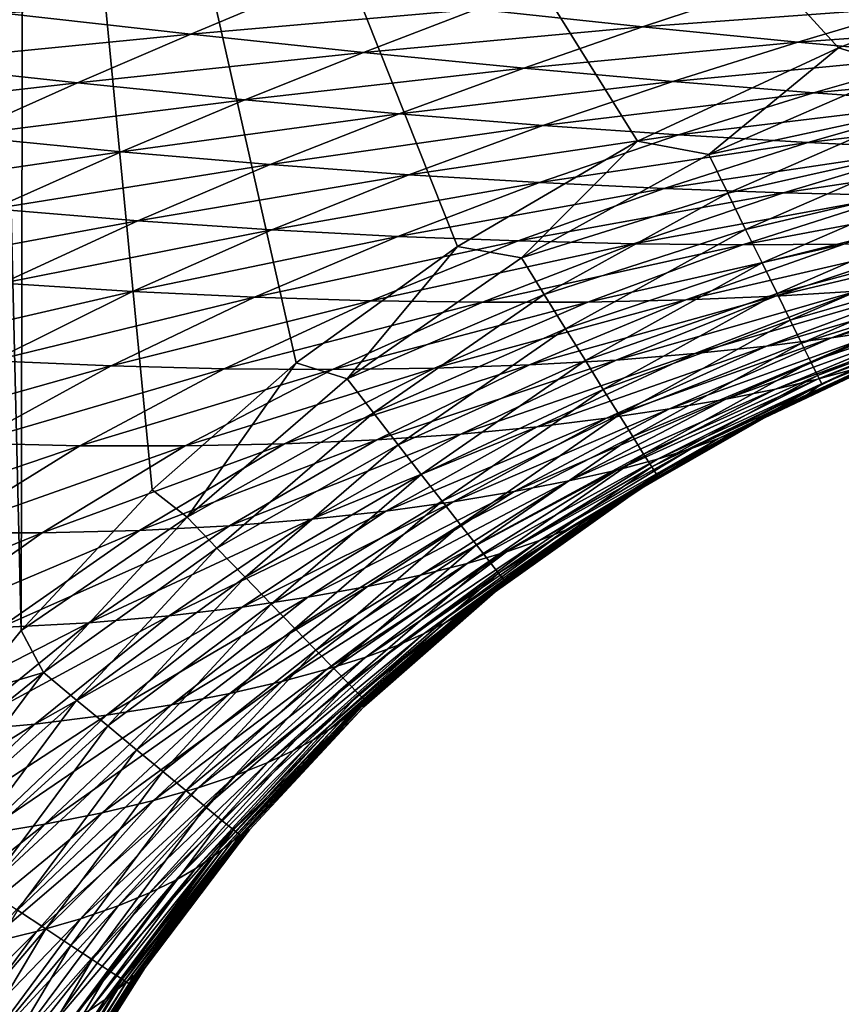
# Model space of a CAD drawing. Header units: metres. Extents: x -104 to 104, y -68 to 90.
# Tile 621 of 656: x 25.09 to 27.8, y 33.67 to 36.92. Entities that reach past the tile are written whole.
import ezdxf

# ---------------------------------------------------------------- set-up
doc = ezdxf.new("R2010")
doc.units = ezdxf.units.M
doc.layers.add('solid_FIT-BATH-153_SW0002', color=7, linetype='CONTINUOUS')

msp = doc.modelspace()

# ---------------------------------------------------------------- linework, layer by layer
at = {"layer": 'solid_FIT-BATH-153_SW0002'}
for points in [[(24.991745, 39.182335, 16.188276), (25.094719, 34.904369, 16.174772), (25.102907, 39.760273, 16.189856)], [(25.102907, 39.760273, 16.189856), (25.094719, 34.904369, 16.174772), (25.526304, 35.367851, 16.176994)], [(25.102907, 39.760273, 16.189856), (25.526304, 35.367851, 16.176994), (26.001141, 35.786243, 16.179064)], [(25.102907, 39.760273, 16.189856), (26.001141, 35.786243, 16.179064), (26.531851, 36.169098, 16.181051)], [(25.102907, 39.760273, 16.189856), (26.531851, 36.169098, 16.181051), (27.125008, 36.516125, 16.182981)], [(25.102907, 39.760273, 16.189856), (27.125008, 36.516125, 16.182981), (27.788143, 36.823734, 16.184881)], [(25.102907, 39.760273, 16.189856), (27.788143, 36.823734, 16.184881), (28.148985, 36.961433, 16.185827)], [(24.991745, 39.182335, 16.188276), (24.923374, 34.692856, 16.173773), (25.094719, 34.904369, 16.174772)], [(25.653133, 36.868874, -15.499576), (25.035194, 36.937923, -16.085493), (26.005623, 37.017174, -15.735294)], [(25.653133, 36.868874, -15.499576), (26.005623, 37.017174, -15.735294), (26.595333, 36.951206, -15.111676)], [(27.142344, 36.893181, -14.447212), (26.595333, 36.951206, -15.111676), (27.513283, 37.01651, -14.68855)], [(27.142344, 36.893181, -14.447212), (27.513283, 37.01651, -14.68855), (28.044733, 36.958588, -13.973875)], [(26.223026, 36.80867, -14.874758), (25.653133, 36.868874, -15.499576), (26.595333, 36.951206, -15.111676)], [(26.223026, 36.80867, -14.874758), (26.595333, 36.951206, -15.111676), (27.142344, 36.893181, -14.447212)], [(27.653267, 36.842552, -13.736218), (27.142344, 36.893181, -14.447212), (28.044733, 36.958588, -13.973875)], [(27.653267, 36.842552, -13.736218), (28.044733, 36.958588, -13.973875), (28.546982, 36.907124, -13.200941)], [(28.011875, 36.755688, 16.174572), (28.148985, 36.961433, 16.185827), (27.788143, 36.823734, 16.184881)], [(24.680799, 36.77354, -15.862382), (25.035194, 36.937923, -16.085493), (25.653133, 36.868874, -15.499576)], [(26.750328, 36.756996, -14.211196), (26.223026, 36.80867, -14.874758), (27.142344, 36.893181, -14.447212)], [(26.750328, 36.756996, -14.211196), (27.142344, 36.893181, -14.447212), (27.653267, 36.842552, -13.736218)], [(28.135654, 36.798378, -12.968138), (27.653267, 36.842552, -13.736218), (28.546982, 36.907124, -13.200941)], [(25.28021, 36.708012, -15.272164), (24.680799, 36.77354, -15.862382), (25.653133, 36.868874, -15.499576)], [(25.28021, 36.708012, -15.272164), (25.653133, 36.868874, -15.499576), (26.223026, 36.80867, -14.874758)], [(27.241945, 36.713066, -13.502783), (26.750328, 36.756996, -14.211196), (27.653267, 36.842552, -13.736218)], [(27.360407, 36.472363, 16.172739), (27.788143, 36.823734, 16.184881), (27.125008, 36.516125, 16.182981)], [(27.241945, 36.713066, -13.502783), (27.653267, 36.842552, -13.736218), (28.135654, 36.798378, -12.968138)], [(27.360407, 36.472363, 16.172739), (28.011875, 36.755688, 16.174572), (27.788143, 36.823734, 16.184881)], [(25.831491, 36.652386, -14.645197), (25.28021, 36.708012, -15.272164), (26.223026, 36.80867, -14.874758)], [(25.831491, 36.652386, -14.645197), (26.223026, 36.80867, -14.874758), (26.750328, 36.756996, -14.211196)], [(27.705677, 36.675735, -12.738455), (27.241945, 36.713066, -13.502783), (28.135654, 36.798378, -12.968138)], [(27.705677, 36.675735, -12.738455), (28.135654, 36.798378, -12.968138), (28.596434, 36.759895, -12.132931)], [(24.307653, 36.597092, -15.649558), (24.680799, 36.77354, -15.862382), (25.28021, 36.708012, -15.272164)], [(26.34034, 36.606087, -13.981511), (25.831491, 36.652386, -14.645197), (26.750328, 36.756996, -14.211196)], [(26.34034, 36.606087, -13.981511), (26.750328, 36.756996, -14.211196), (27.241945, 36.713066, -13.502783)], [(28.148542, 36.644127, -11.907824), (27.705677, 36.675735, -12.738455), (28.596434, 36.759895, -12.132931)], [(28.062536, 36.623451, 16.143002), (28.011875, 36.755688, 16.174572), (27.360407, 36.472363, 16.172739)], [(24.889753, 36.533485, -15.054195), (24.307653, 36.597092, -15.649558), (25.28021, 36.708012, -15.272164)], [(24.889753, 36.533485, -15.054195), (25.28021, 36.708012, -15.272164), (25.831491, 36.652386, -14.645197)], [(26.813927, 36.568054, -13.274598), (26.34034, 36.606087, -13.981511), (27.241945, 36.713066, -13.502783)], [(26.813927, 36.568054, -13.274598), (27.241945, 36.713066, -13.502783), (27.705677, 36.675735, -12.738455)], [(27.260254, 36.536919, -12.512935), (26.813927, 36.568054, -13.274598), (27.705677, 36.675735, -12.738455)], [(27.260254, 36.536919, -12.512935), (27.705677, 36.675735, -12.738455), (28.148542, 36.644127, -11.907824)], [(25.423685, 36.481037, -14.42416), (24.889753, 36.533485, -15.054195), (25.831491, 36.652386, -14.645197)], [(25.423685, 36.481037, -14.42416), (25.831491, 36.652386, -14.645197), (26.34034, 36.606087, -13.981511)], [(27.686398, 36.511658, -11.685828), (27.260254, 36.536919, -12.512935), (28.148542, 36.644127, -11.907824)], [(27.686398, 36.511658, -11.685828), (28.148542, 36.644127, -11.907824), (28.57317, 36.617817, -11.007582)], [(25.91539, 36.438919, -13.75934), (25.423685, 36.481037, -14.42416), (26.34034, 36.606087, -13.981511)], [(25.91539, 36.438919, -13.75934), (26.34034, 36.606087, -13.981511), (26.813927, 36.568054, -13.274598)], [(27.422689, 36.345234, 16.141167), (28.062536, 36.623451, 16.143002), (27.360407, 36.472363, 16.172739)], [(28.110256, 36.499035, 16.092194), (28.062536, 36.623451, 16.143002), (27.422689, 36.345234, 16.141167)], [(28.094954, 36.491772, -10.789907), (27.686398, 36.511658, -11.685828), (28.57317, 36.617817, -11.007582)], [(26.372269, 36.405762, -13.052856), (25.91539, 36.438919, -13.75934), (26.813927, 36.568054, -13.274598)], [(26.372269, 36.405762, -13.052856), (26.813927, 36.568054, -13.274598), (27.260254, 36.536919, -12.512935)], [(24.484667, 36.344025, -14.846693), (24.889753, 36.533485, -15.054195), (25.423685, 36.481037, -14.42416)], [(26.80249, 36.37994, -12.292775), (26.372269, 36.405762, -13.052856), (27.260254, 36.536919, -12.512935)], [(26.80249, 36.37994, -12.292775), (27.260254, 36.536919, -12.512935), (27.686398, 36.511658, -11.685828)], [(26.743626, 36.131336, 16.170773), (27.125008, 36.516125, 16.182981), (26.531851, 36.169098, 16.181051)], [(26.743626, 36.131336, 16.170773), (27.360407, 36.472363, 16.172739), (27.125008, 36.516125, 16.182981)], [(27.213144, 36.360271, -11.46814), (26.80249, 36.37994, -12.292775), (27.686398, 36.511658, -11.685828)], [(27.213144, 36.360271, -11.46814), (27.686398, 36.511658, -11.685828), (28.094954, 36.491772, -10.789907)], [(27.481346, 36.225632, 16.090343), (28.110256, 36.499035, 16.092194), (27.422689, 36.345234, 16.141167)], [(28.154476, 36.383892, 16.023716), (28.110256, 36.499035, 16.092194), (27.481346, 36.225632, 16.090343)], [(25.002579, 36.293167, -14.212704), (24.484667, 36.344025, -14.846693), (25.423685, 36.481037, -14.42416)], [(25.002579, 36.293167, -14.212704), (25.423685, 36.481037, -14.42416), (25.91539, 36.438919, -13.75934)], [(27.422689, 36.345234, 16.141167), (27.360407, 36.472363, 16.172739), (26.743626, 36.131336, 16.170773)], [(27.606779, 36.346165, -10.575547), (27.213144, 36.360271, -11.46814), (28.094954, 36.491772, -10.789907)], [(27.606779, 36.346165, -10.575547), (28.094954, 36.491772, -10.789907), (28.481874, 36.477318, -9.832457)], [(27.979391, 36.337624, -9.622184), (27.606779, 36.346165, -10.575547), (28.481874, 36.477318, -9.832457)], [(25.478504, 36.253822, -13.545767), (25.002579, 36.293167, -14.212704), (25.91539, 36.438919, -13.75934)], [(25.478504, 36.253822, -13.545767), (25.91539, 36.438919, -13.75934), (26.372269, 36.405762, -13.052856)], [(25.920053, 36.224297, -12.838657), (25.478504, 36.253822, -13.545767), (26.372269, 36.405762, -13.052856)], [(25.920053, 36.224297, -12.838657), (26.372269, 36.405762, -13.052856), (26.80249, 36.37994, -12.292775)], [(26.33551, 36.202686, -12.079082), (25.920053, 36.224297, -12.838657), (26.80249, 36.37994, -12.292775)], [(26.33551, 36.202686, -12.079082), (26.80249, 36.37994, -12.292775), (27.213144, 36.360271, -11.46814)], [(27.53569, 36.114952, 16.021837), (28.154476, 36.383892, 16.023716), (27.481346, 36.225632, 16.090343)], [(28.194633, 36.27948, 15.93913), (28.154476, 36.383892, 16.023716), (27.53569, 36.114952, 16.021837)], [(26.731947, 36.18763, -11.255866), (26.33551, 36.202686, -12.079082), (27.213144, 36.360271, -11.46814)], [(26.731947, 36.18763, -11.255866), (27.213144, 36.360271, -11.46814), (27.606779, 36.346165, -10.575547)], [(27.111847, 36.178436, -10.365605), (26.731947, 36.18763, -11.255866), (27.606779, 36.346165, -10.575547)], [(26.818237, 36.011009, 16.139198), (27.422689, 36.345234, 16.141167), (26.743626, 36.131336, 16.170773)], [(27.481346, 36.225632, 16.090343), (27.422689, 36.345234, 16.141167), (26.818237, 36.011009, 16.139198)], [(27.111847, 36.178436, -10.365605), (27.606779, 36.346165, -10.575547), (27.979391, 36.337624, -9.622184)], [(27.471268, 36.175045, -9.415377), (27.111847, 36.178436, -10.365605), (27.979391, 36.337624, -9.622184)], [(27.471268, 36.175045, -9.415377), (27.979391, 36.337624, -9.622184), (28.326244, 36.334637, -8.616146)], [(27.805546, 36.177361, -8.413079), (27.471268, 36.175045, -9.415377), (28.326244, 36.334637, -8.616146)], [(24.57193, 36.086174, -14.010838), (25.002579, 36.293167, -14.212704), (25.478504, 36.253822, -13.545767)], [(27.58503, 36.014599, 15.937216), (28.194633, 36.27948, 15.93913), (27.53569, 36.114952, 16.021837)], [(28.230169, 36.187252, 15.840002), (28.194633, 36.27948, 15.93913), (27.58503, 36.014599, 15.937216)], [(25.033558, 36.04808, -13.340875), (24.57193, 36.086174, -14.010838), (25.478504, 36.253822, -13.545767)], [(25.033558, 36.04808, -13.340875), (25.478504, 36.253822, -13.545767), (25.920053, 36.224297, -12.838657)], [(25.46126, 36.020824, -12.632155), (25.033558, 36.04808, -13.340875), (25.920053, 36.224297, -12.838657)], [(25.46126, 36.020824, -12.632155), (25.920053, 36.224297, -12.838657), (26.33551, 36.202686, -12.079082)], [(26.888498, 35.897823, 16.08836), (27.481346, 36.225632, 16.090343), (26.818237, 36.011009, 16.139198)], [(27.53569, 36.114952, 16.021837), (27.481346, 36.225632, 16.090343), (26.888498, 35.897823, 16.08836)], [(25.863396, 36.002213, -11.872076), (25.46126, 36.020824, -12.632155), (26.33551, 36.202686, -12.079082)], [(25.863396, 36.002213, -11.872076), (26.33551, 36.202686, -12.079082), (26.731947, 36.18763, -11.255866)], [(26.24699, 35.990673, -11.049289), (25.863396, 36.002213, -11.872076), (26.731947, 36.18763, -11.255866)], [(26.24699, 35.990673, -11.049289), (26.731947, 36.18763, -11.255866), (27.111847, 36.178436, -10.365605)], [(26.614437, 35.985413, -10.160413), (26.24699, 35.990673, -11.049289), (27.111847, 36.178436, -10.365605)], [(26.614437, 35.985413, -10.160413), (27.111847, 36.178436, -10.365605), (27.471268, 36.175045, -9.415377)], [(26.96187, 35.986286, -9.212414), (26.614437, 35.985413, -10.160413), (27.471268, 36.175045, -9.415377)], [(26.96187, 35.986286, -9.212414), (27.471268, 36.175045, -9.415377), (27.805546, 36.177361, -8.413079)], [(27.284714, 35.993122, -8.212974), (26.96187, 35.986286, -9.212414), (27.805546, 36.177361, -8.413079)], [(27.284714, 35.993122, -8.212974), (27.805546, 36.177361, -8.413079), (28.111382, 36.185085, -7.363578)], [(27.579708, 36.005524, -7.166835), (27.284714, 35.993122, -8.212974), (28.111382, 36.185085, -7.363578)], [(27.579708, 36.005524, -7.166835), (28.111382, 36.185085, -7.363578), (28.390297, 36.197323, -6.262008)], [(27.848303, 36.02253, -6.069425), (27.579708, 36.005524, -7.166835), (28.390297, 36.197323, -6.262008)], [(27.628677, 35.925972, 15.838045), (28.230169, 36.187252, 15.840002), (27.58503, 36.014599, 15.937216)], [(28.260523, 36.108662, 15.727899), (28.230169, 36.187252, 15.840002), (27.628677, 35.925972, 15.838045)], [(26.168299, 35.732792, 16.168653), (26.531851, 36.169098, 16.181051), (26.001141, 35.786243, 16.179064)], [(26.168299, 35.732792, 16.168653), (26.743626, 36.131336, 16.170773), (26.531851, 36.169098, 16.181051)], [(26.818237, 36.011009, 16.139198), (26.743626, 36.131336, 16.170773), (26.168299, 35.732792, 16.168653)], [(26.953579, 35.793095, 16.019825), (27.53569, 36.114952, 16.021837), (26.888498, 35.897823, 16.08836)], [(27.58503, 36.014599, 15.937216), (27.53569, 36.114952, 16.021837), (26.953579, 35.793095, 16.019825)], [(27.665943, 35.850468, 15.725892), (28.260523, 36.108662, 15.727899), (27.628677, 35.925972, 15.838045)], [(28.285135, 36.045166, 15.604383), (28.260523, 36.108662, 15.727899), (27.665943, 35.850468, 15.725892)], [(27.764994, 35.867943, -3.515567), (28.316113, 36.065784, -3.695563), (28.517033, 36.090065, -2.41222)], [(27.957821, 35.896366, -2.24032), (27.764994, 35.867943, -3.515567), (28.517033, 36.090065, -2.41222)], [(24.585537, 35.819118, -13.144483), (25.033558, 36.04808, -13.340875), (25.46126, 36.020824, -12.632155)], [(27.314489, 35.816288, -5.87848), (27.848303, 36.02253, -6.069425), (28.093018, 36.043007, -4.914275)], [(27.550402, 35.840954, -4.727974), (27.314489, 35.816288, -5.87848), (28.093018, 36.043007, -4.914275)], [(27.550402, 35.840954, -4.727974), (28.093018, 36.043007, -4.914275), (28.316113, 36.065784, -3.695563)], [(27.764994, 35.867943, -3.515567), (27.550402, 35.840954, -4.727974), (28.316113, 36.065784, -3.695563)], [(27.696138, 35.789482, 15.602324), (28.285135, 36.045166, 15.604383), (27.665943, 35.850468, 15.725892)], [(28.303442, 35.998222, 15.471023), (28.285135, 36.045166, 15.604383), (27.696138, 35.789482, 15.602324)], [(25.001047, 35.792694, -12.433257), (24.585537, 35.819118, -13.144483), (25.46126, 36.020824, -12.632155)], [(25.001047, 35.792694, -12.433257), (25.46126, 36.020824, -12.632155), (25.863396, 36.002213, -11.872076)], [(26.255268, 35.620895, 16.137079), (26.818237, 36.011009, 16.139198), (26.168299, 35.732792, 16.168653)], [(26.888498, 35.897823, 16.08836), (26.818237, 36.011009, 16.139198), (26.255268, 35.620895, 16.137079)], [(27.012657, 35.698147, 15.935164), (27.58503, 36.014599, 15.937216), (26.953579, 35.793095, 16.019825)], [(27.628677, 35.925972, 15.838045), (27.58503, 36.014599, 15.937216), (27.012657, 35.698147, 15.935164)], [(27.055059, 35.7952, -6.972503), (27.579708, 36.005524, -7.166835), (27.848303, 36.02253, -6.069425)], [(27.314489, 35.816288, -5.87848), (27.055059, 35.7952, -6.972503), (27.848303, 36.02253, -6.069425)], [(25.391476, 35.775776, -11.671747), (25.001047, 35.792694, -12.433257), (25.863396, 36.002213, -11.872076)], [(25.391476, 35.775776, -11.671747), (25.863396, 36.002213, -11.872076), (26.24699, 35.990673, -11.049289)], [(25.76376, 35.766586, -10.848475), (25.391476, 35.775776, -11.671747), (26.24699, 35.990673, -11.049289)], [(25.76376, 35.766586, -10.848475), (26.24699, 35.990673, -11.049289), (26.614437, 35.985413, -10.160413)], [(26.120195, 35.764198, -9.960107), (25.76376, 35.766586, -10.848475), (26.614437, 35.985413, -10.160413)], [(26.120195, 35.764198, -9.960107), (26.614437, 35.985413, -10.160413), (26.96187, 35.986286, -9.212414)], [(26.456995, 35.768391, -9.013495), (26.120195, 35.764198, -9.960107), (26.96187, 35.986286, -9.212414)], [(26.456995, 35.768391, -9.013495), (26.96187, 35.986286, -9.212414), (27.284714, 35.993122, -8.212974)], [(26.769684, 35.778889, -8.016088), (26.456995, 35.768391, -9.013495), (27.284714, 35.993122, -8.212974)], [(26.769684, 35.778889, -8.016088), (27.284714, 35.993122, -8.212974), (27.579708, 36.005524, -7.166835)], [(27.055059, 35.7952, -6.972503), (26.769684, 35.778889, -8.016088), (27.579708, 36.005524, -7.166835)], [(27.718573, 35.744423, 15.468906), (28.303442, 35.998222, 15.471023), (27.696138, 35.789482, 15.602324)], [(27.718573, 35.744423, 15.468906), (28.314882, 35.96928, 15.32938), (28.303442, 35.998222, 15.471023)], [(27.718779, 35.731842, 0.643123), (28.272488, 35.954868, 0.492626), (28.393002, 35.98349, 1.94072)], [(27.834372, 35.763714, 2.078153), (27.718779, 35.731842, 0.643123), (28.393002, 35.98349, 1.94072)], [(27.57951, 35.6991, -0.741642), (28.127434, 35.925564, -0.903619), (28.272488, 35.954868, 0.492626)], [(27.718779, 35.731842, 0.643123), (27.57951, 35.6991, -0.741642), (28.272488, 35.954868, 0.492626)], [(27.718573, 35.744423, 15.468906), (27.732559, 35.716679, 15.327208), (28.314882, 35.96928, 15.32938)], [(28.314882, 35.96928, 15.32938), (27.732559, 35.716679, 15.327208), (28.310532, 35.956589, 15.183716)], [(27.732559, 35.716679, 15.327208), (28.151339, 35.893494, 15.183135), (28.310532, 35.956589, 15.183716)], [(27.064905, 35.614311, 15.835946), (27.628677, 35.925972, 15.838045), (27.012657, 35.698147, 15.935164)], [(27.665943, 35.850468, 15.725892), (27.628677, 35.925972, 15.838045), (27.064905, 35.614311, 15.835946)], [(27.41642, 35.66634, -2.068782), (27.957821, 35.896366, -2.24032), (28.127434, 35.925564, -0.903619)], [(27.57951, 35.6991, -0.741642), (27.41642, 35.66634, -2.068782), (28.127434, 35.925564, -0.903619)], [(26.337154, 35.515644, 16.086226), (26.888498, 35.897823, 16.08836), (26.255268, 35.620895, 16.137079)], [(26.953579, 35.793095, 16.019825), (26.888498, 35.897823, 16.08836), (26.337154, 35.515644, 16.086226)], [(27.230648, 35.634293, -3.33639), (27.764994, 35.867943, -3.515567), (27.957821, 35.896366, -2.24032)], [(27.41642, 35.66634, -2.068782), (27.230648, 35.634293, -3.33639), (27.957821, 35.896366, -2.24032)], [(27.552685, 35.614952, 8.287989), (28.091652, 35.865803, 8.207285), (28.119909, 35.881153, 9.864372)], [(27.580965, 35.631969, 9.928575), (27.552685, 35.614952, 8.287989), (28.119909, 35.881153, 9.864372)], [(27.580965, 35.631969, 9.928575), (28.119909, 35.881153, 9.864372), (28.139919, 35.891296, 11.584375)], [(27.601587, 35.643436, 11.629489), (27.580965, 35.631969, 9.928575), (28.139919, 35.891296, 11.584375)], [(27.601587, 35.643436, 11.629489), (28.139919, 35.891296, 11.584375), (28.151615, 35.895947, 13.360091)], [(27.61463, 35.649059, 13.383185), (27.601587, 35.643436, 11.629489), (28.151615, 35.895947, 13.360091)], [(27.61463, 35.649059, 13.383185), (28.151615, 35.895947, 13.360091), (28.151339, 35.893494, 15.183135)], [(27.686279, 35.682304, 15.181304), (27.61463, 35.649059, 13.383185), (28.151339, 35.893494, 15.183135)], [(27.732559, 35.716679, 15.327208), (27.686279, 35.682304, 15.181304), (28.151339, 35.893494, 15.183135)], [(27.023443, 35.603695, -4.543054), (27.550402, 35.840954, -4.727974), (27.764994, 35.867943, -3.515567)], [(27.230648, 35.634293, -3.33639), (27.023443, 35.603695, -4.543054), (27.764994, 35.867943, -3.515567)], [(27.109497, 35.542908, 15.723739), (27.665943, 35.850468, 15.725892), (27.064905, 35.614311, 15.835946)], [(27.696138, 35.789482, 15.602324), (27.665943, 35.850468, 15.725892), (27.109497, 35.542908, 15.723739)], [(27.514414, 35.592823, 6.706462), (28.052771, 35.845673, 6.610922), (28.091652, 35.865803, 8.207285)], [(27.552685, 35.614952, 8.287989), (27.514414, 35.592823, 6.706462), (28.091652, 35.865803, 8.207285)], [(26.543589, 35.55109, -6.780928), (27.055059, 35.7952, -6.972503), (27.314489, 35.816288, -5.87848)], [(26.795132, 35.575512, -5.689571), (26.543589, 35.55109, -6.780928), (27.314489, 35.816288, -5.87848)], [(26.795132, 35.575512, -5.689571), (27.314489, 35.816288, -5.87848), (27.550402, 35.840954, -4.727974)], [(27.023443, 35.603695, -4.543054), (26.795132, 35.575512, -5.689571), (27.550402, 35.840954, -4.727974)], [(27.392731, 35.536152, 3.67786), (27.927456, 35.793842, 3.554228), (27.999393, 35.821426, 5.064369)], [(27.462408, 35.56628, 5.173995), (27.392731, 35.536152, 3.67786), (27.999393, 35.821426, 5.064369)], [(27.462408, 35.56628, 5.173995), (27.999393, 35.821426, 5.064369), (28.052771, 35.845673, 6.610922)], [(27.514414, 35.592823, 6.706462), (27.462408, 35.56628, 5.173995), (28.052771, 35.845673, 6.610922)], [(24.544645, 35.537342, -12.24191), (25.001047, 35.792694, -12.433257), (25.391476, 35.775776, -11.671747)], [(25.641151, 35.277061, 16.166361), (26.001141, 35.786243, 16.179064), (25.526304, 35.367851, 16.176994)], [(25.641151, 35.277061, 16.166361), (26.168299, 35.732792, 16.168653), (26.001141, 35.786243, 16.179064)], [(26.266483, 35.531708, -7.822715), (26.769684, 35.778889, -8.016088), (27.055059, 35.7952, -6.972503)], [(26.543589, 35.55109, -6.780928), (26.266483, 35.531708, -7.822715), (27.055059, 35.7952, -6.972503)], [(26.412996, 35.41827, 16.017664), (26.953579, 35.793095, 16.019825), (26.337154, 35.515644, 16.086226)], [(27.012657, 35.698147, 15.935164), (26.953579, 35.793095, 16.019825), (26.412996, 35.41827, 16.017664)], [(27.145609, 35.48526, 15.600111), (27.696138, 35.789482, 15.602324), (27.109497, 35.542908, 15.723739)], [(27.718573, 35.744423, 15.468906), (27.696138, 35.789482, 15.602324), (27.145609, 35.48526, 15.600111)], [(27.30282, 35.503273, 2.215593), (27.834372, 35.763714, 2.078153), (27.927456, 35.793842, 3.554228)], [(27.392731, 35.536152, 3.67786), (27.30282, 35.503273, 2.215593), (27.927456, 35.793842, 3.554228)], [(24.92515, 35.520744, -11.478126), (24.544645, 35.537342, -12.24191), (25.391476, 35.775776, -11.671747)], [(24.92515, 35.520744, -11.478126), (25.391476, 35.775776, -11.671747), (25.76376, 35.766586, -10.848475)], [(25.287823, 35.512642, -10.653527), (24.92515, 35.520744, -11.478126), (25.76376, 35.766586, -10.848475)], [(25.287823, 35.512642, -10.653527), (25.76376, 35.766586, -10.848475), (26.120195, 35.764198, -9.960107)], [(25.634848, 35.511993, -9.76486), (25.287823, 35.512642, -10.653527), (26.120195, 35.764198, -9.960107)], [(25.634848, 35.511993, -9.76486), (26.120195, 35.764198, -9.960107), (26.456995, 35.768391, -9.013495)], [(25.962523, 35.518478, -8.818853), (25.634848, 35.511993, -9.76486), (26.456995, 35.768391, -9.013495)], [(25.962523, 35.518478, -8.818853), (26.456995, 35.768391, -9.013495), (26.769684, 35.778889, -8.016088)], [(26.266483, 35.531708, -7.822715), (25.962523, 35.518478, -8.818853), (26.769684, 35.778889, -8.016088)], [(27.191263, 35.468487, 0.79341), (27.718779, 35.731842, 0.643123), (27.834372, 35.763714, 2.078153)], [(27.30282, 35.503273, 2.215593), (27.191263, 35.468487, 0.79341), (27.834372, 35.763714, 2.078153)], [(26.255268, 35.620895, 16.137079), (26.168299, 35.732792, 16.168653), (25.641151, 35.277061, 16.166361)], [(27.056824, 35.432716, -0.58015), (27.57951, 35.6991, -0.741642), (27.718779, 35.731842, 0.643123)], [(27.191263, 35.468487, 0.79341), (27.056824, 35.432716, -0.58015), (27.718779, 35.731842, 0.643123)], [(27.172413, 35.442692, 15.466632), (27.718573, 35.744423, 15.468906), (27.145609, 35.48526, 15.600111)], [(27.172413, 35.442692, 15.466632), (27.732559, 35.716679, 15.327208), (27.718573, 35.744423, 15.468906)], [(26.481827, 35.330013, 15.932964), (27.012657, 35.698147, 15.935164), (26.412996, 35.41827, 16.017664)], [(27.064905, 35.614311, 15.835946), (27.012657, 35.698147, 15.935164), (26.481827, 35.330013, 15.932964)], [(26.899221, 35.396881, -1.898085), (27.41642, 35.66634, -2.068782), (27.57951, 35.6991, -0.741642)], [(27.056824, 35.432716, -0.58015), (26.899221, 35.396881, -1.898085), (27.57951, 35.6991, -0.741642)], [(27.172413, 35.442692, 15.466632), (27.189087, 35.416534, 15.32487), (27.732559, 35.716679, 15.327208)], [(27.732559, 35.716679, 15.327208), (27.189087, 35.416534, 15.32487), (27.686279, 35.682304, 15.181304)], [(26.719391, 35.361782, -3.158494), (27.230648, 35.634293, -3.33639), (27.41642, 35.66634, -2.068782)], [(26.899221, 35.396881, -1.898085), (26.719391, 35.361782, -3.158494), (27.41642, 35.66634, -2.068782)], [(27.189087, 35.416534, 15.32487), (27.618103, 35.647636, 15.181017), (27.686279, 35.682304, 15.181304)], [(27.686279, 35.682304, 15.181304), (27.618103, 35.647636, 15.181017), (27.61463, 35.649059, 13.383185)], [(26.518364, 35.328213, -4.359948), (27.023443, 35.603695, -4.543054), (27.230648, 35.634293, -3.33639)], [(26.719391, 35.361782, -3.158494), (26.518364, 35.328213, -4.359948), (27.230648, 35.634293, -3.33639)], [(27.047478, 35.321568, 8.368814), (27.552685, 35.614952, 8.287989), (27.580965, 35.631969, 9.928575)], [(27.076134, 35.340355, 9.992897), (27.047478, 35.321568, 8.368814), (27.580965, 35.631969, 9.928575)], [(27.076134, 35.340355, 9.992897), (27.580965, 35.631969, 9.928575), (27.601587, 35.643436, 11.629489)], [(27.09761, 35.353355, 11.674665), (27.076134, 35.340355, 9.992897), (27.601587, 35.643436, 11.629489)], [(27.09761, 35.353355, 11.674665), (27.601587, 35.643436, 11.629489), (27.61463, 35.649059, 13.383185)], [(27.112127, 35.36026, 13.406246), (27.09761, 35.353355, 11.674665), (27.61463, 35.649059, 13.383185)], [(27.112127, 35.36026, 13.406246), (27.61463, 35.649059, 13.383185), (27.618103, 35.647636, 15.181017)], [(27.140331, 35.373962, 15.178854), (27.112127, 35.36026, 13.406246), (27.618103, 35.647636, 15.181017)], [(27.189087, 35.416534, 15.32487), (27.140331, 35.373962, 15.178854), (27.618103, 35.647636, 15.181017)], [(25.739811, 35.17511, 16.134794), (26.255268, 35.620895, 16.137079), (25.641151, 35.277061, 16.166361)], [(26.337154, 35.515644, 16.086226), (26.255268, 35.620895, 16.137079), (25.739811, 35.17511, 16.134794)], [(26.296352, 35.297241, -5.50309), (26.795132, 35.575512, -5.689571), (27.023443, 35.603695, -4.543054)], [(26.518364, 35.328213, -4.359948), (26.296352, 35.297241, -5.50309), (27.023443, 35.603695, -4.543054)], [(26.542688, 35.252098, 15.833697), (27.064905, 35.614311, 15.835946), (26.481827, 35.330013, 15.932964)], [(27.109497, 35.542908, 15.723739), (27.064905, 35.614311, 15.835946), (26.542688, 35.252098, 15.833697)], [(26.958147, 35.268677, 5.283537), (27.462408, 35.56628, 5.173995), (27.514414, 35.592823, 6.706462)], [(27.009354, 35.297432, 6.802054), (26.958147, 35.268677, 5.283537), (27.514414, 35.592823, 6.706462)], [(27.009354, 35.297432, 6.802054), (27.514414, 35.592823, 6.706462), (27.552685, 35.614952, 8.287989)], [(27.047478, 35.321568, 8.368814), (27.009354, 35.297432, 6.802054), (27.552685, 35.614952, 8.287989)], [(26.051306, 35.270302, -6.592447), (26.543589, 35.55109, -6.780928), (26.795132, 35.575512, -5.689571)], [(26.296352, 35.297241, -5.50309), (26.051306, 35.270302, -6.592447), (26.795132, 35.575512, -5.689571)], [(26.89006, 35.236176, 3.801225), (27.392731, 35.536152, 3.67786), (27.462408, 35.56628, 5.173995)], [(26.958147, 35.268677, 5.283537), (26.89006, 35.236176, 3.801225), (27.462408, 35.56628, 5.173995)], [(25.484203, 35.233791, -8.628712), (25.962523, 35.518478, -8.818853), (26.266483, 35.531708, -7.822715)], [(25.780996, 35.248753, -7.633133), (25.484203, 35.233791, -8.628712), (26.266483, 35.531708, -7.822715)], [(25.780996, 35.248753, -7.633133), (26.266483, 35.531708, -7.822715), (26.543589, 35.55109, -6.780928)], [(26.051306, 35.270302, -6.592447), (25.780996, 35.248753, -7.633133), (26.543589, 35.55109, -6.780928)], [(26.594616, 35.18576, 15.721434), (27.109497, 35.542908, 15.723739), (26.542688, 35.252098, 15.833697)], [(27.145609, 35.48526, 15.600111), (27.109497, 35.542908, 15.723739), (26.594616, 35.18576, 15.721434)], [(26.802565, 35.200809, 2.352548), (27.30282, 35.503273, 2.215593), (27.392731, 35.536152, 3.67786)], [(26.89006, 35.236176, 3.801225), (26.802565, 35.200809, 2.352548), (27.392731, 35.536152, 3.67786)], [(24.469723, 35.234577, -11.291229), (24.92515, 35.520744, -11.478126), (25.287823, 35.512642, -10.653527)], [(24.82464, 35.226242, -10.464543), (24.469723, 35.234577, -11.291229), (25.287823, 35.512642, -10.653527)], [(24.82464, 35.226242, -10.464543), (25.287823, 35.512642, -10.653527), (25.634848, 35.511993, -9.76486)], [(25.164003, 35.226116, -9.574836), (24.82464, 35.226242, -10.464543), (25.634848, 35.511993, -9.76486)], [(25.164003, 35.226116, -9.574836), (25.634848, 35.511993, -9.76486), (25.962523, 35.518478, -8.818853)], [(25.484203, 35.233791, -8.628712), (25.164003, 35.226116, -9.574836), (25.962523, 35.518478, -8.818853)], [(25.832693, 35.079231, 16.083929), (26.337154, 35.515644, 16.086226), (25.739811, 35.17511, 16.134794)], [(26.412996, 35.41827, 16.017664), (26.337154, 35.515644, 16.086226), (25.832693, 35.079231, 16.083929)], [(26.694193, 35.16346, 0.942956), (27.191263, 35.468487, 0.79341), (27.30282, 35.503273, 2.215593)], [(26.802565, 35.200809, 2.352548), (26.694193, 35.16346, 0.942956), (27.30282, 35.503273, 2.215593)], [(26.563644, 35.125103, -0.419705), (27.056824, 35.432716, -0.58015), (27.191263, 35.468487, 0.79341)], [(26.694193, 35.16346, 0.942956), (26.563644, 35.125103, -0.419705), (27.191263, 35.468487, 0.79341)], [(26.636648, 35.132229, 15.597744), (27.145609, 35.48526, 15.600111), (26.594616, 35.18576, 15.721434)], [(27.172413, 35.442692, 15.466632), (27.145609, 35.48526, 15.600111), (26.636648, 35.132229, 15.597744)], [(26.410505, 35.08672, -1.728805), (26.899221, 35.396881, -1.898085), (27.056824, 35.432716, -0.58015)], [(26.563644, 35.125103, -0.419705), (26.410505, 35.08672, -1.728805), (27.056824, 35.432716, -0.58015)], [(26.667824, 35.092735, 15.4642), (27.172413, 35.442692, 15.466632), (26.636648, 35.132229, 15.597744)], [(26.667824, 35.092735, 15.4642), (27.189087, 35.416534, 15.32487), (27.172413, 35.442692, 15.466632)], [(25.918711, 34.990547, 16.015343), (26.412996, 35.41827, 16.017664), (25.832693, 35.079231, 16.083929)], [(26.481827, 35.330013, 15.932964), (26.412996, 35.41827, 16.017664), (25.918711, 34.990547, 16.015343)], [(26.235493, 35.049168, -2.982458), (26.719391, 35.361782, -3.158494), (26.899221, 35.396881, -1.898085)], [(26.410505, 35.08672, -1.728805), (26.235493, 35.049168, -2.982458), (26.899221, 35.396881, -1.898085)], [(26.667824, 35.092735, 15.4642), (26.687176, 35.068516, 15.322371), (27.189087, 35.416534, 15.32487)], [(27.189087, 35.416534, 15.32487), (26.687176, 35.068516, 15.322371), (27.140331, 35.373962, 15.178854)], [(25.641151, 35.277061, 16.166361), (25.526304, 35.367851, 16.176994), (25.094719, 34.904369, 16.174772)], [(26.039423, 35.013325, -4.179219), (26.518364, 35.328213, -4.359948), (26.719391, 35.361782, -3.158494)], [(26.235493, 35.049168, -2.982458), (26.039423, 35.013325, -4.179219), (26.719391, 35.361782, -3.158494)], [(26.687176, 35.068516, 15.322371), (27.119328, 35.36058, 15.178753), (27.140331, 35.373962, 15.178854)], [(27.140331, 35.373962, 15.178854), (27.119328, 35.36058, 15.178753), (27.112127, 35.36026, 13.406246)], [(25.996765, 34.910179, 15.930606), (26.481827, 35.330013, 15.932964), (25.918711, 34.990547, 16.015343)], [(26.542688, 35.252098, 15.833697), (26.481827, 35.330013, 15.932964), (25.996765, 34.910179, 15.930606)], [(26.578569, 34.98534, 8.449432), (27.047478, 35.321568, 8.368814), (27.076134, 35.340355, 9.992897)], [(26.607853, 35.006008, 10.057076), (26.578569, 34.98534, 8.449432), (27.076134, 35.340355, 9.992897)], [(26.607853, 35.006008, 10.057076), (27.076134, 35.340355, 9.992897), (27.09761, 35.353355, 11.674665)], [(26.630316, 35.020763, 11.719715), (26.607853, 35.006008, 10.057076), (27.09761, 35.353355, 11.674665)], [(26.630316, 35.020763, 11.719715), (27.09761, 35.353355, 11.674665), (27.112127, 35.36026, 13.406246)], [(26.64632, 35.029289, 13.429174), (26.630316, 35.020763, 11.719715), (27.112127, 35.36026, 13.406246)], [(26.64632, 35.029289, 13.429174), (27.112127, 35.36026, 13.406246), (27.119328, 35.36058, 15.178753)], [(26.655991, 35.031288, 15.176344), (26.64632, 35.029289, 13.429174), (27.119328, 35.36058, 15.178753)], [(26.687176, 35.068516, 15.322371), (26.655991, 35.031288, 15.176344), (27.119328, 35.36058, 15.178753)], [(25.582424, 34.951756, -6.407557), (26.051306, 35.270302, -6.592447), (26.296352, 35.297241, -5.50309)], [(25.822392, 34.980343, -5.31957), (25.582424, 34.951756, -6.407557), (26.296352, 35.297241, -5.50309)], [(25.822392, 34.980343, -5.31957), (26.296352, 35.297241, -5.50309), (26.518364, 35.328213, -4.359948)], [(26.039423, 35.013325, -4.179219), (25.822392, 34.980343, -5.31957), (26.518364, 35.328213, -4.359948)], [(26.489328, 34.928329, 5.392559), (26.958147, 35.268677, 5.283537), (27.009354, 35.297432, 6.802054)], [(26.54022, 34.959194, 6.897313), (26.489328, 34.928329, 5.392559), (27.009354, 35.297432, 6.802054)], [(26.54022, 34.959194, 6.897313), (27.009354, 35.297432, 6.802054), (27.047478, 35.321568, 8.368814)], [(26.578569, 34.98534, 8.449432), (26.54022, 34.959194, 6.897313), (27.047478, 35.321568, 8.368814)], [(25.167879, 34.76553, 16.163883), (25.641151, 35.277061, 16.166361), (25.094719, 34.904369, 16.174772)], [(25.739811, 35.17511, 16.134794), (25.641151, 35.277061, 16.166361), (25.167879, 34.76553, 16.163883)], [(25.317398, 34.928997, -7.447798), (25.780996, 35.248753, -7.633133), (26.051306, 35.270302, -6.592447)], [(25.582424, 34.951756, -6.407557), (25.317398, 34.928997, -7.447798), (26.051306, 35.270302, -6.592447)], [(26.422239, 34.893658, 3.923835), (26.89006, 35.236176, 3.801225), (26.958147, 35.268677, 5.283537)], [(26.489328, 34.928329, 5.392559), (26.422239, 34.893658, 3.923835), (26.958147, 35.268677, 5.283537)], [(24.711725, 34.905659, -9.390398), (25.164003, 35.226116, -9.574836), (25.484203, 35.233791, -8.628712)], [(25.026163, 34.913357, -8.443482), (24.711725, 34.905659, -9.390398), (25.484203, 35.233791, -8.628712)], [(25.026163, 34.913357, -8.443482), (25.484203, 35.233791, -8.628712), (25.780996, 35.248753, -7.633133)], [(25.317398, 34.928997, -7.447798), (25.026163, 34.913357, -8.443482), (25.780996, 35.248753, -7.633133)], [(26.065771, 34.839252, 15.831291), (26.542688, 35.252098, 15.833697), (25.996765, 34.910179, 15.930606)], [(26.594616, 35.18576, 15.721434), (26.542688, 35.252098, 15.833697), (26.065771, 34.839252, 15.831291)], [(26.336456, 34.856102, 2.488473), (26.802565, 35.200809, 2.352548), (26.89006, 35.236176, 3.801225)], [(26.422239, 34.893658, 3.923835), (26.336456, 34.856102, 2.488473), (26.89006, 35.236176, 3.801225)], [(24.378204, 34.906528, -10.281832), (24.82464, 35.226242, -10.464543), (25.164003, 35.226116, -9.574836)], [(24.711725, 34.905659, -9.390398), (24.378204, 34.906528, -10.281832), (25.164003, 35.226116, -9.574836)], [(26.230474, 34.816578, 1.091165), (26.694193, 35.16346, 0.942956), (26.802565, 35.200809, 2.352548)], [(26.336456, 34.856102, 2.488473), (26.230474, 34.816578, 1.091165), (26.802565, 35.200809, 2.352548)], [(25.27696, 34.674862, 16.132324), (25.739811, 35.17511, 16.134794), (25.167879, 34.76553, 16.163883)], [(25.832693, 35.079231, 16.083929), (25.739811, 35.17511, 16.134794), (25.27696, 34.674862, 16.132324)], [(26.12463, 34.778885, 15.718973), (26.594616, 35.18576, 15.721434), (26.065771, 34.839252, 15.831291)], [(26.636648, 35.132229, 15.597744), (26.594616, 35.18576, 15.721434), (26.12463, 34.778885, 15.718973)], [(26.102926, 34.776115, -0.260945), (26.563644, 35.125103, -0.419705), (26.694193, 35.16346, 0.942956)], [(26.230474, 34.816578, 1.091165), (26.102926, 34.776115, -0.260945), (26.694193, 35.16346, 0.942956)], [(25.953257, 34.735752, -1.561612), (26.410505, 35.08672, -1.728805), (26.563644, 35.125103, -0.419705)], [(26.102926, 34.776115, -0.260945), (25.953257, 34.735752, -1.561612), (26.563644, 35.125103, -0.419705)], [(26.172255, 34.730198, 15.595222), (26.636648, 35.132229, 15.597744), (26.12463, 34.778885, 15.718973)], [(26.667824, 35.092735, 15.4642), (26.636648, 35.132229, 15.597744), (26.172255, 34.730198, 15.595222)], [(25.37965, 34.589611, 16.081455), (25.832693, 35.079231, 16.083929), (25.27696, 34.674862, 16.132324)], [(25.918711, 34.990547, 16.015343), (25.832693, 35.079231, 16.083929), (25.37965, 34.589611, 16.081455)], [(25.781971, 34.696419, -2.808967), (26.235493, 35.049168, -2.982458), (26.410505, 35.08672, -1.728805)], [(25.953257, 34.735752, -1.561612), (25.781971, 34.696419, -2.808967), (26.410505, 35.08672, -1.728805)], [(26.207552, 34.694321, 15.461613), (26.667824, 35.092735, 15.4642), (26.172255, 34.730198, 15.595222)], [(26.207552, 34.694321, 15.461613), (26.687176, 35.068516, 15.322371), (26.667824, 35.092735, 15.4642)], [(25.589663, 34.659046, -4.001554), (26.039423, 35.013325, -4.179219), (26.235493, 35.049168, -2.982458)], [(25.781971, 34.696419, -2.808967), (25.589663, 34.659046, -4.001554), (26.235493, 35.049168, -2.982458)], [(26.207552, 34.694321, 15.461613), (26.229427, 34.672371, 15.319717), (26.687176, 35.068516, 15.322371)], [(26.687176, 35.068516, 15.322371), (26.229427, 34.672371, 15.319717), (26.655991, 35.031288, 15.176344)], [(25.376307, 34.624893, -5.139686), (25.822392, 34.980343, -5.31957), (26.039423, 35.013325, -4.179219)], [(25.589663, 34.659046, -4.001554), (25.376307, 34.624893, -5.139686), (26.039423, 35.013325, -4.179219)], [(26.148483, 34.605972, 8.529513), (26.578569, 34.98534, 8.449432), (26.607853, 35.006008, 10.057076)], [(26.178549, 34.628635, 10.120844), (26.148483, 34.605972, 8.529513), (26.607853, 35.006008, 10.057076)], [(26.178549, 34.628635, 10.120844), (26.607853, 35.006008, 10.057076), (26.630316, 35.020763, 11.719715)], [(26.202023, 34.645378, 11.764449), (26.178549, 34.628635, 10.120844), (26.630316, 35.020763, 11.719715)], [(26.202023, 34.645378, 11.764449), (26.630316, 35.020763, 11.719715), (26.64632, 35.029289, 13.429174)], [(26.219416, 34.655888, 13.451873), (26.202023, 34.645378, 11.764449), (26.64632, 35.029289, 13.429174)], [(26.219416, 34.655888, 13.451873), (26.64632, 35.029289, 13.429174), (26.655991, 35.031288, 15.176344)], [(26.223738, 34.652794, 15.173755), (26.219416, 34.655888, 13.451873), (26.655991, 35.031288, 15.176344)], [(26.229427, 34.672371, 15.319717), (26.223738, 34.652794, 15.173755), (26.655991, 35.031288, 15.176344)], [(25.140011, 34.595577, -6.226912), (25.582424, 34.951756, -6.407557), (25.822392, 34.980343, -5.31957)], [(25.376307, 34.624893, -5.139686), (25.140011, 34.595577, -6.226912), (25.822392, 34.980343, -5.31957)], [(25.474735, 34.510777, 16.012848), (25.918711, 34.990547, 16.015343), (25.37965, 34.589611, 16.081455)], [(25.996765, 34.910179, 15.930606), (25.918711, 34.990547, 16.015343), (25.474735, 34.510777, 16.012848)], [(26.109629, 34.577824, 6.991853), (26.54022, 34.959194, 6.897313), (26.578569, 34.98534, 8.449432)], [(26.148483, 34.605972, 8.529513), (26.109629, 34.577824, 6.991853), (26.578569, 34.98534, 8.449432)], [(24.878756, 34.572632, -7.267341), (25.317398, 34.928997, -7.447798), (25.582424, 34.951756, -6.407557)], [(25.140011, 34.595577, -6.226912), (24.878756, 34.572632, -7.267341), (25.582424, 34.951756, -6.407557)], [(26.058651, 34.54496, 5.500624), (26.489328, 34.928329, 5.392559), (26.54022, 34.959194, 6.897313)], [(26.109629, 34.577824, 6.991853), (26.058651, 34.54496, 5.500624), (26.54022, 34.959194, 6.897313)], [(24.591463, 34.55743, -8.26377), (25.026163, 34.913357, -8.443482), (25.317398, 34.928997, -7.447798)], [(24.878756, 34.572632, -7.267341), (24.591463, 34.55743, -8.26377), (25.317398, 34.928997, -7.447798)], [(25.561012, 34.43935, 15.92808), (25.996765, 34.910179, 15.930606), (25.474735, 34.510777, 16.012848)], [(26.065771, 34.839252, 15.831291), (25.996765, 34.910179, 15.930606), (25.561012, 34.43935, 15.92808)], [(25.992037, 34.508347, 4.045199), (26.422239, 34.893658, 3.923835), (26.489328, 34.928329, 5.392559)], [(26.058651, 34.54496, 5.500624), (25.992037, 34.508347, 4.045199), (26.489328, 34.928329, 5.392559)], [(25.167879, 34.76553, 16.163883), (25.094719, 34.904369, 16.174772), (24.923374, 34.692856, 16.173773)], [(25.907339, 34.468929, 2.622823), (26.336456, 34.856102, 2.488473), (26.422239, 34.893658, 3.923835)], [(25.992037, 34.508347, 4.045199), (25.907339, 34.468929, 2.622823), (26.422239, 34.893658, 3.923835)], [(25.803005, 34.42767, 1.237439), (26.230474, 34.816578, 1.091165), (26.336456, 34.856102, 2.488473)], [(25.907339, 34.468929, 2.622823), (25.803005, 34.42767, 1.237439), (26.336456, 34.856102, 2.488473)], [(25.63727, 34.376331, 15.828722), (26.065771, 34.839252, 15.831291), (25.561012, 34.43935, 15.92808)], [(26.12463, 34.778885, 15.718973), (26.065771, 34.839252, 15.831291), (25.63727, 34.376331, 15.828722)], [(25.677607, 34.385632, -0.104512), (26.102926, 34.776115, -0.260945), (26.230474, 34.816578, 1.091165)], [(25.803005, 34.42767, 1.237439), (25.677607, 34.385632, -0.104512), (26.230474, 34.816578, 1.091165)], [(25.702305, 34.322723, 15.716352), (26.12463, 34.778885, 15.718973), (25.63727, 34.376331, 15.828722)], [(26.172255, 34.730198, 15.595222), (26.12463, 34.778885, 15.718973), (25.702305, 34.322723, 15.716352)], [(25.167879, 34.76553, 16.163883), (24.923374, 34.692856, 16.173773), (24.697424, 34.384781, 16.172323)], [(24.750084, 34.203861, 16.161211), (25.167879, 34.76553, 16.163883), (24.697424, 34.384781, 16.172323)], [(25.27696, 34.674862, 16.132324), (25.167879, 34.76553, 16.163883), (24.750084, 34.203861, 16.161211)], [(25.530455, 34.34391, -1.397177), (25.953257, 34.735752, -1.561612), (26.102926, 34.776115, -0.260945)], [(25.677607, 34.385632, -0.104512), (25.530455, 34.34391, -1.397177), (26.102926, 34.776115, -0.260945)], [(25.36183, 34.303505, -2.638711), (25.781971, 34.696419, -2.808967), (25.953257, 34.735752, -1.561612)], [(25.530455, 34.34391, -1.397177), (25.36183, 34.303505, -2.638711), (25.953257, 34.735752, -1.561612)], [(25.754904, 34.279518, 15.592545), (26.172255, 34.730198, 15.595222), (25.702305, 34.322723, 15.716352)], [(26.207552, 34.694321, 15.461613), (26.172255, 34.730198, 15.595222), (25.754904, 34.279518, 15.592545)], [(25.172108, 34.265411, -3.827645), (25.589663, 34.659046, -4.001554), (25.781971, 34.696419, -2.808967)], [(25.36183, 34.303505, -2.638711), (25.172108, 34.265411, -3.827645), (25.781971, 34.696419, -2.808967)], [(25.793863, 34.247719, 15.458874), (26.207552, 34.694321, 15.461613), (25.754904, 34.279518, 15.592545)], [(25.793863, 34.247719, 15.458874), (26.229427, 34.672371, 15.319717), (26.207552, 34.694321, 15.461613)], [(24.868103, 34.125217, 16.129667), (25.27696, 34.674862, 16.132324), (24.750084, 34.203861, 16.161211)], [(25.37965, 34.589611, 16.081455), (25.27696, 34.674862, 16.132324), (24.868103, 34.125217, 16.129667)], [(24.96114, 34.230976, -4.964118), (25.376307, 34.624893, -5.139686), (25.589663, 34.659046, -4.001554)], [(25.172108, 34.265411, -3.827645), (24.96114, 34.230976, -4.964118), (25.589663, 34.659046, -4.001554)], [(25.793863, 34.247719, 15.458874), (25.817976, 34.228317, 15.316914), (26.229427, 34.672371, 15.319717)], [(25.81465, 34.227371, 11.808679), (26.202023, 34.645378, 11.764449), (26.219416, 34.655888, 13.451873)], [(25.833221, 34.240223, 13.474245), (25.81465, 34.227371, 11.808679), (26.219416, 34.655888, 13.451873)], [(26.229427, 34.672371, 15.319717), (25.817976, 34.228317, 15.316914), (26.223738, 34.652794, 15.173755)], [(25.817976, 34.228317, 15.316914), (25.846483, 34.246777, 15.171138), (26.223738, 34.652794, 15.173755)], [(25.833221, 34.240223, 13.474245), (26.219416, 34.655888, 13.451873), (26.223738, 34.652794, 15.173755)], [(26.223738, 34.652794, 15.173755), (25.846483, 34.246777, 15.171138), (25.833221, 34.240223, 13.474245)], [(24.727119, 34.201923, -6.051174), (25.140011, 34.595577, -6.226912), (25.376307, 34.624893, -5.139686)], [(24.96114, 34.230976, -4.964118), (24.727119, 34.201923, -6.051174), (25.376307, 34.624893, -5.139686)], [(25.759335, 34.183666, 8.608721), (26.148483, 34.605972, 8.529513), (26.178549, 34.628635, 10.120844)], [(25.790236, 34.20842, 10.183931), (25.759335, 34.183666, 8.608721), (26.178549, 34.628635, 10.120844)], [(25.790236, 34.20842, 10.183931), (26.178549, 34.628635, 10.120844), (26.202023, 34.645378, 11.764449)], [(25.81465, 34.227371, 11.808679), (25.790236, 34.20842, 10.183931), (26.202023, 34.645378, 11.764449)], [(24.468126, 34.179863, -7.092393), (24.878756, 34.572632, -7.267341), (25.140011, 34.595577, -6.226912)], [(24.727119, 34.201923, -6.051174), (24.468126, 34.179863, -7.092393), (25.140011, 34.595577, -6.226912)], [(24.979195, 34.051292, 16.078796), (25.37965, 34.589611, 16.081455), (24.868103, 34.125217, 16.129667)], [(25.474735, 34.510777, 16.012848), (25.37965, 34.589611, 16.081455), (24.979195, 34.051292, 16.078796)], [(25.719786, 34.153545, 7.085279), (26.109629, 34.577824, 6.991853), (26.148483, 34.605972, 8.529513)], [(25.759335, 34.183666, 8.608721), (25.719786, 34.153545, 7.085279), (26.148483, 34.605972, 8.529513)], [(25.668404, 34.118843, 5.607277), (26.058651, 34.54496, 5.500624), (26.109629, 34.577824, 6.991853)], [(25.719786, 34.153545, 7.085279), (25.668404, 34.118843, 5.607277), (26.109629, 34.577824, 6.991853)], [(25.601822, 34.080555, 4.164804), (25.992037, 34.508347, 4.045199), (26.058651, 34.54496, 5.500624)], [(25.668404, 34.118843, 5.607277), (25.601822, 34.080555, 4.164804), (26.058651, 34.54496, 5.500624)], [(25.082054, 33.982944, 16.010176), (25.474735, 34.510777, 16.012848), (24.979195, 34.051292, 16.078796)], [(25.561012, 34.43935, 15.92808), (25.474735, 34.510777, 16.012848), (25.082054, 33.982944, 16.010176)], [(25.517641, 34.039665, 2.75502), (25.907339, 34.468929, 2.622823), (25.992037, 34.508347, 4.045199)], [(25.601822, 34.080555, 4.164804), (25.517641, 34.039665, 2.75502), (25.992037, 34.508347, 4.045199)], [(25.414274, 33.99715, 1.381139), (25.803005, 34.42767, 1.237439), (25.907339, 34.468929, 2.622823)], [(25.517641, 34.039665, 2.75502), (25.414274, 33.99715, 1.381139), (25.907339, 34.468929, 2.622823)], [(25.175371, 33.921043, 15.92538), (25.561012, 34.43935, 15.92808), (25.082054, 33.982944, 16.010176)], [(25.63727, 34.376331, 15.828722), (25.561012, 34.43935, 15.92808), (25.175371, 33.921043, 15.92538)], [(25.290228, 33.954124, 0.048903), (25.677607, 34.385632, -0.104512), (25.803005, 34.42767, 1.237439)], [(25.414274, 33.99715, 1.381139), (25.290228, 33.954124, 0.048903), (25.803005, 34.42767, 1.237439)], [(25.144678, 33.911739, -1.236233), (25.530455, 34.34391, -1.397177), (25.677607, 34.385632, -0.104512)], [(25.290228, 33.954124, 0.048903), (25.144678, 33.911739, -1.236233), (25.677607, 34.385632, -0.104512)], [(25.257843, 33.866455, 15.825986), (25.63727, 34.376331, 15.828722), (25.175371, 33.921043, 15.92538)], [(25.702305, 34.322723, 15.716352), (25.63727, 34.376331, 15.828722), (25.257843, 33.866455, 15.825986)], [(24.97769, 33.871044, -2.472448), (25.36183, 34.303505, -2.638711), (25.530455, 34.34391, -1.397177)], [(25.144678, 33.911739, -1.236233), (24.97769, 33.871044, -2.472448), (25.530455, 34.34391, -1.397177)], [(24.78941, 33.833103, -3.658263), (25.172108, 34.265411, -3.827645), (25.36183, 34.303505, -2.638711)], [(24.97769, 33.871044, -2.472448), (24.78941, 33.833103, -3.658263), (25.36183, 34.303505, -2.638711)], [(25.328161, 33.820038, 15.713571), (25.702305, 34.322723, 15.716352), (25.257843, 33.866455, 15.825986)], [(25.754904, 34.279518, 15.592545), (25.702305, 34.322723, 15.716352), (25.328161, 33.820038, 15.713571)], [(24.579575, 33.799355, -4.793637), (24.96114, 34.230976, -4.964118), (25.172108, 34.265411, -3.827645)], [(24.78941, 33.833103, -3.658263), (24.579575, 33.799355, -4.793637), (25.172108, 34.265411, -3.827645)], [(25.385017, 33.782661, 15.589711), (25.754904, 34.279518, 15.592545), (25.328161, 33.820038, 15.713571)], [(25.793863, 34.247719, 15.458874), (25.754904, 34.279518, 15.592545), (25.385017, 33.782661, 15.589711)], [(25.427107, 33.755192, 15.455983), (25.793863, 34.247719, 15.458874), (25.385017, 33.782661, 15.589711)], [(25.427107, 33.755192, 15.455983), (25.817976, 34.228317, 15.316914), (25.793863, 34.247719, 15.458874)], [(25.427107, 33.755192, 15.455983), (25.453119, 33.738495, 15.313963), (25.817976, 34.228317, 15.316914)], [(25.443295, 33.747459, 10.246041), (25.790236, 34.20842, 10.183931), (25.81465, 34.227371, 11.808679)], [(25.468517, 33.768726, 11.852192), (25.443295, 33.747459, 10.246041), (25.81465, 34.227371, 11.808679)], [(25.817976, 34.228317, 15.316914), (25.453119, 33.738495, 15.313963), (25.502834, 33.79414, 15.168347)], [(25.468517, 33.768726, 11.852192), (25.81465, 34.227371, 11.808679), (25.833221, 34.240223, 13.474245)], [(25.488005, 33.784157, 13.496178), (25.468517, 33.768726, 11.852192), (25.833221, 34.240223, 13.474245)], [(25.488005, 33.784157, 13.496178), (25.833221, 34.240223, 13.474245), (25.846483, 34.246777, 15.171138)], [(25.83218, 34.229687, 15.17103), (25.488005, 33.784157, 13.496178), (25.846483, 34.246777, 15.171138)], [(25.83218, 34.229687, 15.17103), (25.502834, 33.79414, 15.168347), (25.488005, 33.784157, 13.496178)], [(25.817976, 34.228317, 15.316914), (25.502834, 33.79414, 15.168347), (25.83218, 34.229687, 15.17103)], [(25.817976, 34.228317, 15.316914), (25.83218, 34.229687, 15.17103), (25.846483, 34.246777, 15.171138)], [(25.411558, 33.72065, 8.686678), (25.759335, 34.183666, 8.608721), (25.790236, 34.20842, 10.183931)], [(25.443295, 33.747459, 10.246041), (25.411558, 33.72065, 8.686678), (25.790236, 34.20842, 10.183931)], [(25.371191, 33.688713, 7.177146), (25.719786, 34.153545, 7.085279), (25.759335, 34.183666, 8.608721)], [(25.411558, 33.72065, 8.686678), (25.371191, 33.688713, 7.177146), (25.759335, 34.183666, 8.608721)], [(25.319153, 33.652439, 5.712006), (25.668404, 34.118843, 5.607277), (25.719786, 34.153545, 7.085279)], [(25.371191, 33.688713, 7.177146), (25.319153, 33.652439, 5.712006), (25.719786, 34.153545, 7.085279)], [(25.252226, 33.612858, 4.282058), (25.601822, 34.080555, 4.164804), (25.668404, 34.118843, 5.607277)], [(25.319153, 33.652439, 5.712006), (25.252226, 33.612858, 4.282058), (25.668404, 34.118843, 5.607277)], [(25.168062, 33.570976, 2.884397), (25.517641, 34.039665, 2.75502), (25.601822, 34.080555, 4.164804)], [(25.252226, 33.612858, 4.282058), (25.168062, 33.570976, 2.884397), (25.601822, 34.080555, 4.164804)], [(25.065042, 33.527798, 1.521521), (25.414274, 33.99715, 1.381139), (25.517641, 34.039665, 2.75502)], [(25.168062, 33.570976, 2.884397), (25.065042, 33.527798, 1.521521), (25.517641, 34.039665, 2.75502)], [(25.175371, 33.921043, 15.92538), (25.082054, 33.982944, 16.010176), (24.740891, 33.411839, 16.007318)], [(24.941614, 33.484467, 0.198484), (25.290228, 33.954124, 0.048903), (25.414274, 33.99715, 1.381139)], [(25.065042, 33.527798, 1.521521), (24.941614, 33.484467, 0.198484), (25.414274, 33.99715, 1.381139)], [(24.796818, 33.442184, -1.079654), (25.144678, 33.911739, -1.236233), (25.290228, 33.954124, 0.048903)], [(24.941614, 33.484467, 0.198484), (24.796818, 33.442184, -1.079654), (25.290228, 33.954124, 0.048903)], [(24.630499, 33.402061, -2.311097), (24.97769, 33.871044, -2.472448), (25.144678, 33.911739, -1.236233)], [(24.796818, 33.442184, -1.079654), (24.630499, 33.402061, -2.311097), (25.144678, 33.911739, -1.236233)], [(24.839975, 33.359497, 15.922503), (25.175371, 33.921043, 15.92538), (24.740891, 33.411839, 16.007318)], [(25.257843, 33.866455, 15.825986), (25.175371, 33.921043, 15.92538), (24.839975, 33.359497, 15.922503)], [(24.92753, 33.313362, 15.82308), (25.257843, 33.866455, 15.825986), (24.839975, 33.359497, 15.922503)], [(25.328161, 33.820038, 15.713571), (25.257843, 33.866455, 15.825986), (24.92753, 33.313362, 15.82308)], [(25.002171, 33.274162, 15.710628), (25.328161, 33.820038, 15.713571), (24.92753, 33.313362, 15.82308)], [(25.385017, 33.782661, 15.589711), (25.328161, 33.820038, 15.713571), (25.002171, 33.274162, 15.710628)], [(25.062504, 33.242634, 15.586723), (25.385017, 33.782661, 15.589711), (25.002171, 33.274162, 15.710628)], [(25.427107, 33.755192, 15.455983), (25.385017, 33.782661, 15.589711), (25.062504, 33.242634, 15.586723)], [(25.163553, 33.271877, 11.894785), (25.468517, 33.768726, 11.852192), (25.488005, 33.784157, 13.496178)], [(25.183662, 33.289944, 13.517562), (25.163553, 33.271877, 11.894785), (25.488005, 33.784157, 13.496178)], [(25.183662, 33.289944, 13.517562), (25.488005, 33.784157, 13.496178), (25.502834, 33.79414, 15.168347)], [(25.473623, 33.751122, 15.168088), (25.183662, 33.289944, 13.517562), (25.502834, 33.79414, 15.168347)], [(25.453119, 33.738495, 15.313963), (25.473623, 33.751122, 15.168088), (25.502834, 33.79414, 15.168347)], [(25.107145, 33.219505, 15.452946), (25.427107, 33.755192, 15.455983), (25.062504, 33.242634, 15.586723)], [(25.105169, 33.219669, 8.763021), (25.411558, 33.72065, 8.686678), (25.443295, 33.747459, 10.246041)], [(25.137693, 33.24836, 10.306884), (25.105169, 33.219669, 8.763021), (25.443295, 33.747459, 10.246041)], [(25.107145, 33.219505, 15.452946), (25.453119, 33.738495, 15.313963), (25.427107, 33.755192, 15.455983)], [(25.137693, 33.24836, 10.306884), (25.443295, 33.747459, 10.246041), (25.468517, 33.768726, 11.852192)], [(25.163553, 33.271877, 11.894785), (25.137693, 33.24836, 10.306884), (25.468517, 33.768726, 11.852192)], [(25.473623, 33.751122, 15.168088), (25.199978, 33.304432, 15.165437), (25.183662, 33.289944, 13.517562)], [(25.453119, 33.738495, 15.313963), (25.199978, 33.304432, 15.165437), (25.473623, 33.751122, 15.168088)], [(25.063911, 33.186207, 7.267017), (25.371191, 33.688713, 7.177146), (25.411558, 33.72065, 8.686678)], [(25.105169, 33.219669, 8.763021), (25.063911, 33.186207, 7.267017), (25.411558, 33.72065, 8.686678)], [(25.107145, 33.219505, 15.452946), (25.134705, 33.205505, 15.310873), (25.453119, 33.738495, 15.313963)], [(25.453119, 33.738495, 15.313963), (25.134705, 33.205505, 15.310873), (25.199978, 33.304432, 15.165437)], [(25.011021, 33.148766, 5.814303), (25.319153, 33.652439, 5.712006), (25.371191, 33.688713, 7.177146)], [(25.063911, 33.186207, 7.267017), (25.011021, 33.148766, 5.814303), (25.371191, 33.688713, 7.177146)]]:
    msp.add_3dface(points, dxfattribs=at)

doc.saveas('drawing.dxf')
